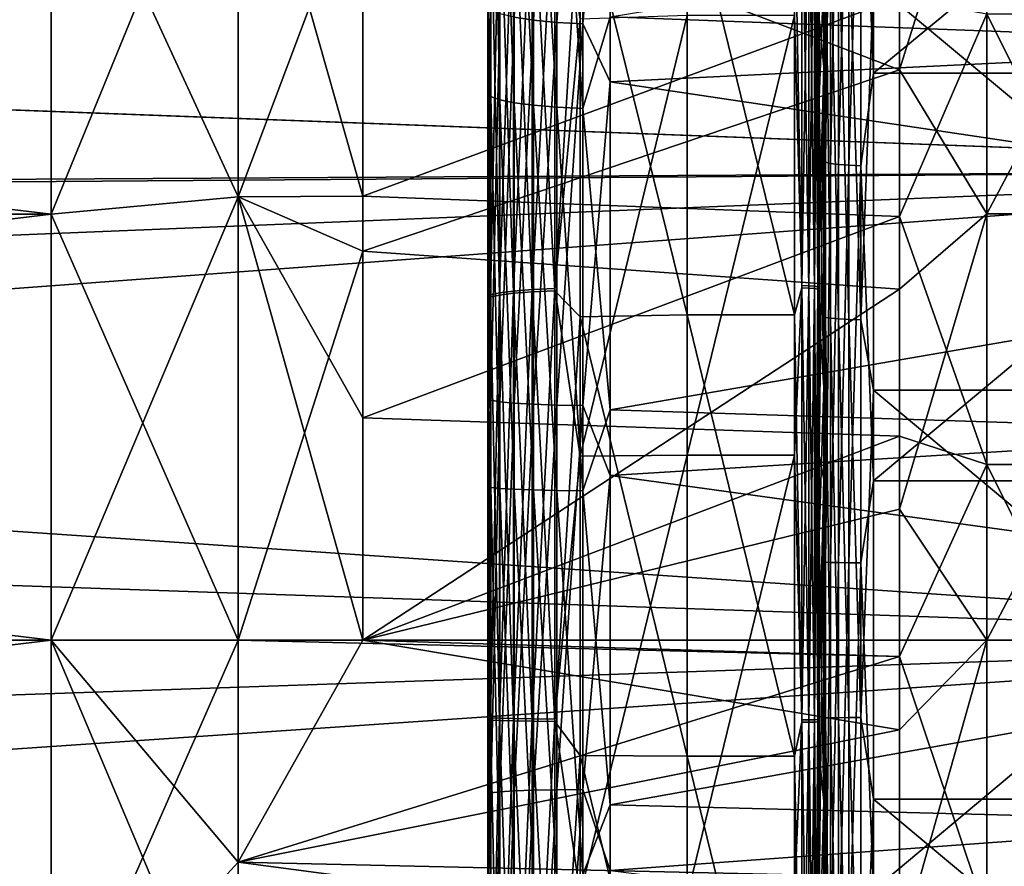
# Model space of a CAD drawing. Header units: metres. Extents: x -22 to 72, y -222 to 22.
# Tile 260 of 410: x 44.02 to 47.97, y -0.91 to 2.49. Entities that reach past the tile are written whole.
import ezdxf

# ---------------------------------------------------------------- set-up
doc = ezdxf.new("R2010")
doc.units = ezdxf.units.M
doc.layers.add('solid_509499_SW0002', color=7, linetype='CONTINUOUS')
doc.layers.add('solid_509499_SW0002_01', color=7, linetype='CONTINUOUS')

msp = doc.modelspace()

# ---------------------------------------------------------------- linework, layer by layer
at = {"layer": 'solid_509499_SW0002'}
for points in [[(50.400002, 3.749695, 47.337479), (50.400002, 1.882425, 47.084541), (24.805273, 2.849151, 47.194176)], [(50.400002, 1.882425, 88.915459), (50.400002, 3.749695, 88.662521), (24.806749, 2.846226, 88.806229)], [(50.400002, 1.882425, 47.084541), (24.926983, 1.737288, 47.071983), (24.805273, 2.849151, 47.194176)]]:
    msp.add_3dface(points, dxfattribs=at)
at = {"layer": 'solid_509499_SW0002_01'}
for points in [[(45.900002, 5.481367, 51.769794), (45.900002, 2.971212, 49.788815), (45.900002, 1.270271, 49.591801)], [(45.900002, 3.913473, 51.322178), (45.900002, 5.481367, 51.769794), (45.900002, 1.270271, 49.591801)], [(45.900002, 0.945371, 85.104713), (45.900002, 2.426564, 86.291725), (45.900002, 4.111954, 85.987976)], [(45.911854, 3.067341, 86.304977), (45.900002, 4.111954, 85.987976), (45.900002, 2.426564, 86.291725)], [(45.900002, 2.5675, 84.937325), (45.900002, 0.945371, 85.104713), (45.900002, 4.111954, 85.987976)], [(46.006557, 2.49503, 51.363785), (46.084198, 2.483299, 51.442009), (46.084198, 4.000484, 51.741772)], [(46.084198, 4.000484, 51.741772), (46.084198, 2.483299, 51.442009), (46.177361, 3.986137, 51.800079)], [(46.084198, 2.483299, 51.442009), (46.177361, 2.474393, 51.501392), (46.177361, 3.986137, 51.800079)], [(46.177361, 3.986137, 51.800079), (46.177361, 2.474393, 51.501392), (46.28146, 3.977046, 51.837029)], [(46.177361, 2.474393, 51.501392), (46.28146, 2.468749, 51.539021), (46.28146, 3.977046, 51.837029)], [(46.28146, 3.977046, 51.837029), (46.28146, 2.468749, 51.539021), (46.391273, 3.792542, 51.807304)], [(45.900002, 2.31019, 51.025665), (45.900002, 3.913473, 51.322178), (45.900002, 1.270271, 49.591801)], [(45.91214, 2.524552, 51.166939), (45.900002, 3.913473, 51.322178), (45.900002, 2.31019, 51.025665)], [(47.246571, 2.296813, 85.798927), (47.246571, 3.929293, 85.511078), (47.229023, 2.489704, 86.787498)], [(47.254128, 3.502165, 85.5494), (47.246571, 3.929293, 85.511078), (47.246571, 2.296813, 85.798927)], [(47.395538, 3.474998, 85.413261), (47.446541, 2.271664, 85.604034), (47.446541, 3.886269, 85.319336)], [(49.403461, 3.886269, 85.319336), (47.446541, 3.886269, 85.319336), (47.446541, 2.271664, 85.604034)], [(49.403461, 2.271664, 85.604034), (49.403461, 3.886269, 85.319336), (47.446541, 2.271664, 85.604034)], [(46.28146, 2.468749, 51.539021), (46.391273, 2.236155, 51.520123), (46.391273, 3.792542, 51.807304)], [(46.391273, 3.792542, 51.807304), (46.391273, 2.236155, 51.520123), (53.890381, 2.601627, 51.706394)], [(45.91214, 2.178406, 84.881348), (45.900002, 2.5675, 84.937325), (45.91214, 3.726728, 84.608337)], [(45.91214, 3.726728, 84.608337), (45.94825, 3.703785, 84.506088), (45.94825, 2.164995, 84.77742)], [(45.91214, 2.178406, 84.881348), (45.91214, 3.726728, 84.608337), (45.94825, 2.164995, 84.77742)], [(46.391273, 2.497343, 84.442322), (53.890381, 3.726866, 84.073593), (53.890381, 2.214808, 84.350677)], [(45.94825, 3.703785, 84.506088), (46.006557, 3.683147, 84.414116), (46.006557, 2.152932, 84.683937)], [(45.94825, 2.164995, 84.77742), (45.94825, 3.703785, 84.506088), (46.006557, 2.152932, 84.683937)], [(46.006557, 3.683147, 84.414116), (46.084198, 3.66583, 84.336937), (46.084198, 2.142809, 84.605492)], [(46.006557, 2.152932, 84.683937), (46.006557, 3.683147, 84.414116), (46.084198, 2.142809, 84.605492)], [(46.084198, 3.66583, 84.336937), (46.177361, 3.652682, 84.278351), (46.177361, 2.135124, 84.545937)], [(46.084198, 2.142809, 84.605492), (46.084198, 3.66583, 84.336937), (46.177361, 2.135124, 84.545937)], [(46.177361, 3.652682, 84.278351), (46.28146, 3.644351, 84.241219), (46.28146, 2.130255, 84.508194)], [(46.177361, 2.135124, 84.545937), (46.177361, 3.652682, 84.278351), (46.28146, 2.130255, 84.508194)], [(46.28146, 2.130255, 84.508194), (46.28146, 3.644351, 84.241219), (46.391273, 2.497343, 84.442322)], [(44.900002, 1.776188, 87.167877), (44.150002, 3.399392, 86.184998), (44.900002, 3.537211, 86.922226)], [(44.900002, 3.537211, 49.077774), (44.150002, 3.399392, 49.815002), (44.150002, 1.70698, 49.578918)], [(44.900002, 3.537211, 49.077774), (44.150002, 1.70698, 49.578918), (44.900002, 1.776188, 48.832119)], [(44.900002, 3.537211, 86.922226), (45.400002, 2.663307, 87.064873), (45.400002, 1.778711, 87.167648)], [(44.900002, 1.776188, 87.167877), (44.900002, 3.537211, 86.922226), (45.400002, 1.778711, 87.167648)], [(44.900002, 3.537211, 49.077774), (44.900002, 1.776188, 48.832119), (45.400002, 3.104781, 49.002029)], [(47.254128, 3.502165, 85.5494), (47.246571, 2.296813, 85.798927), (47.254128, 1.914951, 85.792679)], [(47.254128, 3.502165, 85.5494), (47.254128, 1.914951, 85.792679), (47.274536, 3.492872, 85.502831)], [(47.254128, 1.914951, 85.792679), (47.274536, 1.90987, 85.745468), (47.274536, 3.492872, 85.502831)], [(47.274536, 3.492872, 85.502831), (47.274536, 1.90987, 85.745468), (47.306431, 3.484913, 85.462944)], [(47.274536, 1.90987, 85.745468), (47.306431, 1.905518, 85.705032), (47.306431, 3.484913, 85.462944)], [(47.306431, 3.484913, 85.462944), (47.306431, 1.905518, 85.705032), (47.347683, 3.47882, 85.432411)], [(47.306431, 1.905518, 85.705032), (47.347683, 1.902186, 85.674072), (47.347683, 3.47882, 85.432411)], [(47.347683, 3.47882, 85.432411), (47.347683, 1.902186, 85.674072), (47.395538, 3.474998, 85.413261)], [(47.347683, 1.902186, 85.674072), (47.395538, 1.900096, 85.654655), (47.395538, 3.474998, 85.413261)], [(47.395538, 3.474998, 85.413261), (47.395538, 1.900096, 85.654655), (47.446541, 2.271664, 85.604034)], [(30, 3.39937, 86.185005), (44.150002, 3.399392, 86.184998), (44.150002, 1.70698, 86.421082)], [(30, 1.706966, 49.578918), (44.150002, 1.70698, 49.578918), (44.150002, 3.399392, 49.815002)], [(30, 3.39937, 49.814999), (30, 1.706966, 49.578918), (44.150002, 3.399392, 49.815002)], [(30, 1.706966, 86.421082), (30, 3.39937, 86.185005), (44.150002, 1.70698, 86.421082)], [(44.900002, 1.776188, 87.167877), (44.150002, 1.70698, 86.421082), (44.150002, 3.399392, 86.184998)], [(47.900002, 3.403504, 48.697769), (47.549999, 3.158819, 49.010941), (47.549999, 2.285229, 48.886124)], [(47.900002, 1.708253, 48.474583), (47.900002, 3.403504, 48.697769), (47.549999, 2.285229, 48.886124)], [(47.900002, 1.708253, 48.474583), (48.799999, 1.708253, 48.474583), (48.799999, 3.403504, 48.697769)], [(47.900002, 1.708253, 48.474583), (48.799999, 3.403504, 48.697769), (47.900002, 3.403504, 48.697769)], [(47.549999, 2.285229, 48.886124), (47.549999, 3.158819, 49.010941), (45.400002, 3.104781, 49.002029)], [(46.169514, 3.122785, 86.635857), (46.078857, 3.112791, 86.57621), (46.078857, 1.404314, 86.782784)], [(46.169514, 1.408823, 86.843094), (46.169514, 3.122785, 86.635857), (46.078857, 1.404314, 86.782784)], [(46.169514, 1.408823, 86.843094), (46.270592, 2.487496, 86.770836), (46.169514, 3.122785, 86.635857)], [(47.159607, 1.419971, 86.992203), (47.159607, 3.147496, 86.783325), (47.12904, 2.502611, 86.884903)], [(47.159607, 3.138415, 49.215153), (47.159607, 1.410789, 49.007111), (47.12904, 3.058674, 49.197155)], [(47.187275, 3.145196, 86.7696), (47.159607, 3.147496, 86.783325), (47.159607, 1.419971, 86.992203)], [(47.187275, 1.418933, 86.978325), (47.187275, 3.145196, 86.7696), (47.159607, 1.419971, 86.992203)], [(47.187275, 1.409757, 49.020996), (47.159607, 1.410789, 49.007111), (47.159607, 3.138415, 49.215153)], [(47.187275, 3.136121, 49.228882), (47.187275, 1.409757, 49.020996), (47.159607, 3.138415, 49.215153)], [(47.209358, 3.141607, 86.748177), (47.187275, 3.145196, 86.7696), (47.187275, 1.418933, 86.978325)], [(47.209358, 1.417314, 86.956665), (47.209358, 3.141607, 86.748177), (47.187275, 1.418933, 86.978325)], [(47.209358, 1.408148, 49.042652), (47.187275, 1.409757, 49.020996), (47.187275, 3.136121, 49.228882)], [(47.209358, 3.132542, 49.250305), (47.209358, 1.408148, 49.042652), (47.187275, 3.136121, 49.228882)], [(47.223732, 3.137073, 86.721123), (47.209358, 3.141607, 86.748177), (47.209358, 1.417314, 86.956665)], [(47.223732, 1.415268, 86.929306), (47.223732, 3.137073, 86.721123), (47.209358, 1.417314, 86.956665)], [(47.223732, 1.406116, 49.070011), (47.209358, 1.408148, 49.042652), (47.209358, 3.132542, 49.250305)], [(47.223732, 3.128021, 49.277367), (47.223732, 1.406116, 49.070011), (47.209358, 3.132542, 49.250305)], [(47.223732, 1.415268, 86.929306), (47.229023, 2.489704, 86.787498), (47.223732, 3.137073, 86.721123)], [(47.223732, 3.128021, 49.277367), (47.229023, 3.042899, 49.294136), (47.229023, 2.171728, 49.1731)], [(47.223732, 3.128021, 49.277367), (47.229023, 2.171728, 49.1731), (47.223732, 1.406116, 49.070011)], [(44.900002, 1.776188, 48.832119), (45.400002, 1.557497, 48.81311), (45.400002, 3.104781, 49.002029)], [(47.549999, 2.285229, 48.886124), (45.400002, 3.104781, 49.002029), (45.400002, 1.557497, 48.81311)], [(45.946892, 3.084394, 86.406754), (45.911854, 3.067341, 86.304977), (45.911854, 1.383809, 86.508537)], [(45.946892, 1.391503, 86.611443), (45.946892, 3.084394, 86.406754), (45.911854, 1.383809, 86.508537)], [(46.003456, 3.099788, 86.498619), (45.946892, 3.084394, 86.406754), (45.946892, 1.391503, 86.611443)], [(46.003456, 1.398448, 86.704323), (46.003456, 3.099788, 86.498619), (45.946892, 1.391503, 86.611443)], [(46.003456, 3.090843, 49.499889), (46.003456, 1.389404, 49.295002), (45.946892, 3.075494, 49.591759)], [(46.078857, 3.112791, 86.57621), (46.003456, 3.099788, 86.498619), (46.003456, 1.398448, 86.704323)], [(46.078857, 1.404314, 86.782784), (46.078857, 3.112791, 86.57621), (46.003456, 1.398448, 86.704323)], [(46.078857, 3.103809, 49.422283), (46.078857, 1.395232, 49.216537), (46.003456, 3.090843, 49.499889)], [(46.078857, 1.395232, 49.216537), (46.003456, 1.389404, 49.295002), (46.003456, 3.090843, 49.499889)], [(46.169514, 3.113774, 49.362637), (46.169514, 1.399712, 49.156231), (46.078857, 3.103809, 49.422283)], [(46.169514, 1.399712, 49.156231), (46.078857, 1.395232, 49.216537), (46.078857, 3.103809, 49.422283)], [(46.169514, 3.113774, 49.362637), (46.270592, 3.0402, 49.310722), (46.169514, 1.399712, 49.156231)], [(45.911854, 1.383809, 86.508537), (45.911854, 3.067341, 86.304977), (45.900002, 2.426564, 86.291725)], [(45.911854, 3.05849, 49.693539), (45.911854, 1.374861, 49.490795), (45.900002, 2.971212, 49.788815)], [(45.946892, 3.075494, 49.591759), (45.946892, 1.382504, 49.38789), (45.911854, 3.05849, 49.693539)], [(45.946892, 1.382504, 49.38789), (45.911854, 1.374861, 49.490795), (45.911854, 3.05849, 49.693539)], [(46.003456, 1.389404, 49.295002), (45.946892, 1.382504, 49.38789), (45.946892, 3.075494, 49.591759)], [(46.169514, 1.399712, 49.156231), (46.270592, 3.0402, 49.310722), (46.270592, 1.29473, 49.109379)], [(46.270592, 3.0402, 49.310722), (46.700001, 3.0586, 49.197144), (46.700001, 1.30248, 48.994579)], [(46.270592, 1.29473, 49.109379), (46.270592, 3.0402, 49.310722), (46.700001, 1.30248, 48.994579)], [(47.12904, 3.058674, 49.197155), (47.12904, 1.302598, 48.994587), (46.700001, 3.0586, 49.197144)], [(47.12904, 1.302598, 48.994587), (46.700001, 1.30248, 48.994579), (46.700001, 3.0586, 49.197144)], [(47.159607, 1.410789, 49.007111), (47.12904, 1.302598, 48.994587), (47.12904, 3.058674, 49.197155)], [(47.246571, 2.661774, 50.25198), (47.229023, 2.171728, 49.1731), (47.229023, 3.042899, 49.294136)], [(45.911854, 1.374861, 49.490795), (45.900002, 1.270271, 49.591801), (45.900002, 2.971212, 49.788815)], [(47.254128, 1.292829, 50.151329), (47.246571, 2.661774, 50.25198), (47.254128, 2.887567, 50.339069)], [(47.254128, 2.887567, 50.339069), (47.274536, 2.879905, 50.385933), (47.274536, 1.289398, 50.198689)], [(47.254128, 1.292829, 50.151329), (47.254128, 2.887567, 50.339069), (47.274536, 1.289398, 50.198689)], [(50.400002, 1.882425, 88.915459), (24.806749, 2.846226, 88.806229), (24.929142, 1.696687, 88.931343)], [(47.274536, 2.879905, 50.385933), (47.306431, 2.873343, 50.426071), (47.306431, 1.28646, 50.239254)], [(47.274536, 1.289398, 50.198689), (47.274536, 2.879905, 50.385933), (47.306431, 1.28646, 50.239254)], [(47.306431, 2.873343, 50.426071), (47.347683, 2.868318, 50.456799), (47.347683, 1.284211, 50.270309)], [(47.306431, 1.28646, 50.239254), (47.306431, 2.873343, 50.426071), (47.347683, 1.284211, 50.270309)], [(47.347683, 2.868318, 50.456799), (47.395538, 2.865167, 50.47607), (47.395538, 1.2828, 50.289787)], [(47.347683, 1.284211, 50.270309), (47.347683, 2.868318, 50.456799), (47.395538, 1.2828, 50.289787)], [(47.395538, 1.2828, 50.289787), (47.395538, 2.865167, 50.47607), (47.446541, 2.632628, 50.446316)], [(47.549999, 2.57487, 87.077019), (45.400002, 1.778711, 87.167648), (45.400002, 2.663307, 87.064873)], [(47.246571, 2.661774, 50.25198), (47.246571, 1.012839, 50.082092), (47.229023, 2.171728, 49.1731)], [(47.254128, 1.292829, 50.151329), (47.246571, 1.012839, 50.082092), (47.246571, 2.661774, 50.25198)], [(47.395538, 1.2828, 50.289787), (47.446541, 2.632628, 50.446316), (47.446541, 1.001748, 50.27829)], [(49.403461, 1.001748, 50.27829), (47.446541, 1.001748, 50.27829), (47.446541, 2.632628, 50.446316)], [(49.403461, 2.632628, 50.446316), (49.403461, 1.001748, 50.27829), (47.446541, 2.632628, 50.446316)], [(47.549999, 2.57487, 87.077019), (47.549999, 1.697553, 87.175003), (45.400002, 1.778711, 87.167648)], [(45.91214, 2.178406, 84.881348), (45.900002, 0.945371, 85.104713), (45.900002, 2.5675, 84.937325)], [(46.391273, 2.236155, 51.520123), (53.890381, 1.118463, 51.537952), (53.890381, 2.601627, 51.706394)], [(47.900002, 2.508465, 87.43882), (47.549999, 1.697553, 87.175003), (47.549999, 2.57487, 87.077019)], [(45.91214, 2.524552, 51.166939), (45.900002, 2.31019, 51.025665), (45.91214, 0.960624, 51.00581)], [(45.91214, 2.524552, 51.166939), (45.91214, 0.960624, 51.00581), (45.94825, 2.50901, 51.270569)], [(45.91214, 0.960624, 51.00581), (45.94825, 0.95471, 51.110432), (45.94825, 2.50901, 51.270569)], [(45.94825, 2.50901, 51.270569), (45.94825, 0.95471, 51.110432), (46.006557, 2.49503, 51.363785)], [(45.94825, 0.95471, 51.110432), (46.006557, 0.949391, 51.20454), (46.006557, 2.49503, 51.363785)], [(46.006557, 2.49503, 51.363785), (46.006557, 0.949391, 51.20454), (46.084198, 2.483299, 51.442009)], [(46.169514, 1.408823, 86.843094), (46.270592, 0.736846, 86.920601), (46.270592, 2.487496, 86.770836)], [(46.270592, 0.736846, 86.920601), (46.700001, 0.741406, 87.035568), (46.700001, 2.502426, 86.884926)], [(46.270592, 2.487496, 86.770836), (46.270592, 0.736846, 86.920601), (46.700001, 2.502426, 86.884926)], [(46.28146, 2.130255, 84.508194), (46.391273, 2.497343, 84.442322), (46.391273, 0.923092, 84.605263)], [(46.391273, 0.923092, 84.605263), (46.391273, 2.497343, 84.442322), (53.890381, 2.214808, 84.350677)], [(47.12904, 2.502611, 86.884903), (46.700001, 2.502426, 86.884926), (46.700001, 0.741406, 87.035568)], [(47.12904, 0.741323, 87.035568), (47.12904, 2.502611, 86.884903), (46.700001, 0.741406, 87.035568)], [(47.159607, 1.419971, 86.992203), (47.12904, 2.502611, 86.884903), (47.12904, 0.741323, 87.035568)], [(47.223732, 1.415268, 86.929306), (47.229023, 1.615341, 86.882782), (47.229023, 2.489704, 86.787498)], [(47.246571, 2.296813, 85.798927), (47.229023, 2.489704, 86.787498), (47.229023, 1.615341, 86.882782)], [(47.900002, 0.704168, 87.587349), (47.549999, 1.697553, 87.175003), (47.900002, 2.508465, 87.43882)], [(47.900002, 2.508465, 87.43882), (48.799999, 2.508465, 87.43882), (48.799999, 0.704168, 87.587349)], [(47.900002, 0.704168, 87.587349), (47.900002, 2.508465, 87.43882), (48.799999, 0.704168, 87.587349)], [(46.006557, 0.949391, 51.20454), (46.084198, 0.944927, 51.283512), (46.084198, 2.483299, 51.442009)], [(46.084198, 2.483299, 51.442009), (46.084198, 0.944927, 51.283512), (46.177361, 2.474393, 51.501392)], [(46.084198, 0.944927, 51.283512), (46.177361, 0.941538, 51.343464), (46.177361, 2.474393, 51.501392)], [(46.177361, 2.474393, 51.501392), (46.177361, 0.941538, 51.343464), (46.28146, 2.468749, 51.539021)], [(46.177361, 0.941538, 51.343464), (46.28146, 0.93939, 51.381454), (46.28146, 2.468749, 51.539021)], [(46.28146, 2.468749, 51.539021), (46.28146, 0.93939, 51.381454), (46.391273, 2.236155, 51.520123)], [(45.900002, -0.685404, 85.117104), (45.900002, 0.720268, 86.437912), (45.900002, 2.426564, 86.291725)], [(45.911854, 1.383809, 86.508537), (45.900002, 2.426564, 86.291725), (45.900002, 0.720268, 86.437912)], [(45.900002, 0.945371, 85.104713), (45.900002, -0.685404, 85.117104), (45.900002, 2.426564, 86.291725)], [(45.900002, 2.31019, 51.025665), (45.900002, 1.270271, 49.591801), (45.900002, -0.441419, 49.553307)], [(45.900002, 0.685404, 50.882896), (45.900002, 2.31019, 51.025665), (45.900002, -0.441419, 49.553307)], [(45.91214, 0.960624, 51.00581), (45.900002, 2.31019, 51.025665), (45.900002, 0.685404, 50.882896)], [(47.246571, 2.296813, 85.798927), (47.229023, 1.615341, 86.882782), (47.229023, 0.7375, 86.937393)], [(47.246571, 0.644738, 85.934921), (47.246571, 2.296813, 85.798927), (47.229023, 0.7375, 86.937393)], [(47.254128, 1.914951, 85.792679), (47.246571, 2.296813, 85.798927), (47.246571, 0.644738, 85.934921)], [(47.549999, 1.406424, 48.801445), (47.549999, 2.285229, 48.886124), (45.400002, 1.557497, 48.81311)], [(47.395538, 1.900096, 85.654655), (47.446541, 0.637678, 85.738541), (47.446541, 2.271664, 85.604034)], [(49.403461, 2.271664, 85.604034), (47.446541, 2.271664, 85.604034), (47.446541, 0.637678, 85.738541)], [(49.403461, 0.637678, 85.738541), (49.403461, 2.271664, 85.604034), (47.446541, 0.637678, 85.738541)], [(47.900002, 1.708253, 48.474583), (47.549999, 2.285229, 48.886124), (47.549999, 1.406424, 48.801445)], [(46.28146, 0.93939, 51.381454), (46.391273, 0.659518, 51.382183), (46.391273, 2.236155, 51.520123)], [(46.391273, 2.236155, 51.520123), (46.391273, 0.659518, 51.382183), (53.890381, 1.118463, 51.537952)], [(46.391273, 0.923092, 84.605263), (53.890381, 2.214808, 84.350677), (53.890381, 0.683952, 84.485817)], [(45.91214, 0.6115, 85.01033), (45.900002, 0.945371, 85.104713), (45.91214, 2.178406, 84.881348)], [(45.91214, 2.178406, 84.881348), (45.94825, 2.164995, 84.77742), (45.94825, 0.607735, 84.905609)], [(45.91214, 0.6115, 85.01033), (45.91214, 2.178406, 84.881348), (45.94825, 0.607735, 84.905609)], [(47.223732, 1.406116, 49.070011), (47.229023, 2.171728, 49.1731), (47.229023, 1.295879, 49.092613)], [(47.246571, 1.012839, 50.082092), (47.229023, 1.295879, 49.092613), (47.229023, 2.171728, 49.1731)], [(45.94825, 2.164995, 84.77742), (46.006557, 2.152932, 84.683937), (46.006557, 0.604349, 84.811409)], [(45.94825, 0.607735, 84.905609), (45.94825, 2.164995, 84.77742), (46.006557, 0.604349, 84.811409)], [(46.006557, 2.152932, 84.683937), (46.084198, 2.142809, 84.605492), (46.084198, 0.601507, 84.732368)], [(46.006557, 0.604349, 84.811409), (46.006557, 2.152932, 84.683937), (46.084198, 0.601507, 84.732368)], [(46.084198, 2.142809, 84.605492), (46.177361, 2.135124, 84.545937), (46.177361, 0.59935, 84.672356)], [(46.084198, 0.601507, 84.732368), (46.084198, 2.142809, 84.605492), (46.177361, 0.59935, 84.672356)], [(46.177361, 2.135124, 84.545937), (46.28146, 2.130255, 84.508194), (46.28146, 0.597983, 84.634331)], [(46.177361, 0.59935, 84.672356), (46.177361, 2.135124, 84.545937), (46.28146, 0.597983, 84.634331)], [(46.28146, 0.597983, 84.634331), (46.28146, 2.130255, 84.508194), (46.391273, 0.923092, 84.605263)], [(47.254128, 1.914951, 85.792679), (47.246571, 0.644738, 85.934921), (47.254128, 0.312318, 85.892708)], [(47.254128, 1.914951, 85.792679), (47.254128, 0.312318, 85.892708), (47.274536, 1.90987, 85.745468)], [(47.254128, 0.312318, 85.892708), (47.274536, 0.31149, 85.84523), (47.274536, 1.90987, 85.745468)], [(47.274536, 1.90987, 85.745468), (47.274536, 0.31149, 85.84523), (47.306431, 1.905518, 85.705032)], [(47.274536, 0.31149, 85.84523), (47.306431, 0.31078, 85.804565), (47.306431, 1.905518, 85.705032)], [(47.306431, 1.905518, 85.705032), (47.306431, 0.31078, 85.804565), (47.347683, 1.902186, 85.674072)], [(47.306431, 0.31078, 85.804565), (47.347683, 0.310236, 85.77343), (47.347683, 1.902186, 85.674072)], [(47.347683, 1.902186, 85.674072), (47.347683, 0.310236, 85.77343), (47.395538, 1.900096, 85.654655)], [(47.347683, 0.310236, 85.77343), (47.395538, 0.309896, 85.753906), (47.395538, 1.900096, 85.654655)], [(47.395538, 1.900096, 85.654655), (47.395538, 0.309896, 85.753906), (47.446541, 0.637678, 85.738541)], [(50.400002, 1.882425, 47.084541), (50.400002, 0, 47), (24.926983, 1.737288, 47.071983)], [(50.400002, 1.882425, 88.915459), (24.929142, 1.696687, 88.931343), (24.981607, 0.849177, 88.982826)], [(50.400002, 1.882425, 88.915459), (24.981607, 0.849177, 88.982826), (25, 0, 89)], [(50.400002, 1.882425, 88.915459), (25, 0, 89), (50.400002, 0, 89)], [(44.900002, 0, 87.25), (44.150002, 1.70698, 86.421082), (44.900002, 1.776188, 87.167877)], [(44.900002, 1.776188, 48.832119), (44.150002, 1.70698, 49.578918), (44.150002, 0, 49.5)], [(44.900002, 1.776188, 48.832119), (44.150002, 0, 49.5), (44.900002, 0, 48.75)], [(44.900002, 1.776188, 87.167877), (45.400002, 1.778711, 87.167648), (45.400002, 0.890308, 87.229401)], [(44.900002, 1.776188, 87.167877), (45.400002, 0.890308, 87.229401), (45.400002, 0, 87.25)], [(44.900002, 0, 87.25), (44.900002, 1.776188, 87.167877), (45.400002, 0, 87.25)], [(44.900002, 1.776188, 48.832119), (44.900002, 0, 48.75), (45.400002, 1.557497, 48.81311)], [(47.549999, 1.697553, 87.175003), (45.400002, 0.890308, 87.229401), (45.400002, 1.778711, 87.167648)], [(24.98097, 0.869496, 47.018009), (24.926983, 1.737288, 47.071983), (50.400002, 0, 47)], [(30, 1.706966, 86.421082), (44.150002, 1.70698, 86.421082), (44.150002, 0, 86.5)], [(30, 0, 49.5), (44.150002, 0, 49.5), (44.150002, 1.70698, 49.578918)], [(30, 1.706966, 49.578918), (30, 0, 49.5), (44.150002, 1.70698, 49.578918)], [(30, 0, 86.5), (30, 1.706966, 86.421082), (44.150002, 0, 86.5)], [(44.900002, 0, 87.25), (44.150002, 0, 86.5), (44.150002, 1.70698, 86.421082)], [(47.549999, 1.697553, 87.175003), (47.549999, 0.816881, 87.232658), (45.400002, 0.890308, 87.229401)], [(47.900002, 1.708253, 48.474583), (47.549999, 1.406424, 48.801445), (47.549999, 0.52399, 48.757133)], [(47.900002, 0, 48.400002), (47.900002, 1.708253, 48.474583), (47.549999, 0.52399, 48.757133)], [(47.900002, 0.704168, 87.587349), (47.549999, 0.816881, 87.232658), (47.549999, 1.697553, 87.175003)], [(47.900002, 0, 48.400002), (48.799999, 0, 48.400002), (48.799999, 1.708253, 48.474583)], [(47.900002, 0, 48.400002), (48.799999, 1.708253, 48.474583), (47.900002, 1.708253, 48.474583)], [(47.223732, 1.415268, 86.929306), (47.229023, 0.7375, 86.937393), (47.229023, 1.615341, 86.882782)], [(44.900002, 0, 48.75), (45.400002, 0, 48.75), (45.400002, 1.557497, 48.81311)], [(47.549999, 1.406424, 48.801445), (45.400002, 1.557497, 48.81311), (45.400002, 0, 48.75)], [(47.549999, 0.52399, 48.757133), (47.549999, 1.406424, 48.801445), (45.400002, 0, 48.75)], [(45.911854, -0.311274, 86.557587), (45.911854, 1.383809, 86.508537), (45.900002, 0.720268, 86.437912)], [(45.946892, 1.391503, 86.611443), (45.911854, 1.383809, 86.508537), (45.911854, -0.311274, 86.557587)], [(45.946892, -0.313005, 86.660759), (45.946892, 1.391503, 86.611443), (45.911854, -0.311274, 86.557587)], [(45.946892, 1.382504, 49.38789), (45.946892, -0.322027, 49.339394), (45.911854, 1.374861, 49.490795)], [(46.003456, 1.398448, 86.704323), (45.946892, 1.391503, 86.611443), (45.946892, -0.313005, 86.660759)], [(46.003456, -0.314567, 86.753891), (46.003456, 1.398448, 86.704323), (45.946892, -0.313005, 86.660759)], [(46.003456, 1.389404, 49.295002), (46.003456, -0.323634, 49.246262), (45.946892, 1.382504, 49.38789)], [(46.003456, -0.323634, 49.246262), (45.946892, -0.322027, 49.339394), (45.946892, 1.382504, 49.38789)], [(46.078857, 1.404314, 86.782784), (46.003456, 1.398448, 86.704323), (46.003456, -0.314567, 86.753891)], [(46.078857, -0.315886, 86.832558), (46.078857, 1.404314, 86.782784), (46.003456, -0.314567, 86.753891)], [(46.078857, 1.395232, 49.216537), (46.078857, -0.324991, 49.167595), (46.003456, 1.389404, 49.295002)], [(46.078857, -0.324991, 49.167595), (46.003456, -0.323634, 49.246262), (46.003456, 1.389404, 49.295002)], [(46.169514, 1.408823, 86.843094), (46.078857, 1.404314, 86.782784), (46.078857, -0.315886, 86.832558)], [(46.169514, -0.3169, 86.893028), (46.169514, 1.408823, 86.843094), (46.078857, -0.315886, 86.832558)], [(46.169514, 1.399712, 49.156231), (46.169514, -0.326035, 49.107128), (46.078857, 1.395232, 49.216537)], [(46.169514, -0.326035, 49.107128), (46.078857, -0.324991, 49.167595), (46.078857, 1.395232, 49.216537)], [(46.169514, -0.3169, 86.893028), (46.270592, 0.736846, 86.920601), (46.169514, 1.408823, 86.843094)], [(46.169514, 1.399712, 49.156231), (46.270592, 1.29473, 49.109379), (46.169514, -0.326035, 49.107128)], [(47.159607, -0.319408, 87.042534), (47.159607, 1.419971, 86.992203), (47.12904, 0.741323, 87.035568)], [(47.159607, 1.410789, 49.007111), (47.159607, -0.328615, 48.957623), (47.12904, 1.302598, 48.994587)], [(47.187275, 1.418933, 86.978325), (47.159607, 1.419971, 86.992203), (47.159607, -0.319408, 87.042534)], [(47.187275, -0.319175, 87.028618), (47.187275, 1.418933, 86.978325), (47.159607, -0.319408, 87.042534)], [(47.187275, -0.328375, 48.971542), (47.159607, -0.328615, 48.957623), (47.159607, 1.410789, 49.007111)], [(47.187275, 1.409757, 49.020996), (47.187275, -0.328375, 48.971542), (47.159607, 1.410789, 49.007111)], [(47.209358, 1.417314, 86.956665), (47.187275, 1.418933, 86.978325), (47.187275, -0.319175, 87.028618)], [(47.209358, -0.31881, 87.006897), (47.209358, 1.417314, 86.956665), (47.187275, -0.319175, 87.028618)], [(47.209358, -0.328, 48.993256), (47.187275, -0.328375, 48.971542), (47.187275, 1.409757, 49.020996)], [(47.209358, 1.408148, 49.042652), (47.209358, -0.328, 48.993256), (47.187275, 1.409757, 49.020996)], [(47.223732, 1.415268, 86.929306), (47.209358, 1.417314, 86.956665), (47.209358, -0.31881, 87.006897)], [(47.223732, -0.31835, 86.979469), (47.223732, 1.415268, 86.929306), (47.209358, -0.31881, 87.006897)], [(47.223732, -0.327527, 49.020687), (47.209358, -0.328, 48.993256), (47.209358, 1.408148, 49.042652)], [(47.223732, 1.406116, 49.070011), (47.223732, -0.327527, 49.020687), (47.209358, 1.408148, 49.042652)], [(47.223732, -0.31835, 86.979469), (47.229023, 0.7375, 86.937393), (47.223732, 1.415268, 86.929306)], [(47.223732, 1.406116, 49.070011), (47.229023, 1.295879, 49.092613), (47.229023, 0.41724, 49.052849)], [(47.223732, 1.406116, 49.070011), (47.229023, 0.41724, 49.052849), (47.223732, -0.327527, 49.020687)], [(45.911854, 1.374861, 49.490795), (45.911854, -0.320246, 49.442566), (45.900002, 1.270271, 49.591801)], [(45.946892, -0.322027, 49.339394), (45.911854, -0.320246, 49.442566), (45.911854, 1.374861, 49.490795)], [(46.270592, 1.29473, 49.109379), (46.700001, 1.30248, 48.994579), (46.700001, -0.464529, 48.955666)], [(47.12904, 1.302598, 48.994587), (47.12904, -0.464695, 48.955669), (46.700001, 1.30248, 48.994579)], [(47.12904, -0.464695, 48.955669), (46.700001, -0.464529, 48.955666), (46.700001, 1.30248, 48.994579)], [(47.159607, -0.328615, 48.957623), (47.12904, -0.464695, 48.955669), (47.12904, 1.302598, 48.994587)], [(45.911854, -0.320246, 49.442566), (45.900002, -0.441419, 49.553307), (45.900002, 1.270271, 49.591801)], [(46.169514, -0.326035, 49.107128), (46.270592, 1.29473, 49.109379), (46.270592, -0.461888, 49.070694)], [(46.270592, -0.461888, 49.070694), (46.270592, 1.29473, 49.109379), (46.700001, -0.464529, 48.955666)], [(47.246571, 1.012839, 50.082092), (47.229023, 0.41724, 49.052849), (47.229023, 1.295879, 49.092613)], [(47.254128, -0.312318, 50.107292), (47.246571, 1.012839, 50.082092), (47.254128, 1.292829, 50.151329)], [(47.254128, 1.292829, 50.151329), (47.274536, 1.289398, 50.198689), (47.274536, -0.31149, 50.15477)], [(47.254128, -0.312318, 50.107292), (47.254128, 1.292829, 50.151329), (47.274536, -0.31149, 50.15477)], [(47.274536, 1.289398, 50.198689), (47.306431, 1.28646, 50.239254), (47.306431, -0.31078, 50.195435)], [(47.274536, -0.31149, 50.15477), (47.274536, 1.289398, 50.198689), (47.306431, -0.31078, 50.195435)], [(47.306431, 1.28646, 50.239254), (47.347683, 1.284211, 50.270309), (47.347683, -0.310236, 50.226566)], [(47.306431, -0.31078, 50.195435), (47.306431, 1.28646, 50.239254), (47.347683, -0.310236, 50.226566)], [(47.347683, 1.284211, 50.270309), (47.395538, 1.2828, 50.289787), (47.395538, -0.309896, 50.246094)], [(47.347683, -0.310236, 50.226566), (47.347683, 1.284211, 50.270309), (47.395538, -0.309896, 50.246094)], [(47.395538, -0.309896, 50.246094), (47.395538, 1.2828, 50.289787), (47.446541, 1.001748, 50.27829)], [(46.391273, 0.659518, 51.382183), (53.890381, -0.374242, 51.504246), (53.890381, 1.118463, 51.537952)], [(47.246571, 1.012839, 50.082092), (47.246571, -0.644738, 50.065075), (47.229023, 0.41724, 49.052849)], [(47.254128, -0.312318, 50.107292), (47.246571, -0.644738, 50.065075), (47.246571, 1.012839, 50.082092)], [(47.395538, -0.309896, 50.246094), (47.446541, 1.001748, 50.27829), (47.446541, -0.637678, 50.261459)], [(49.403461, -0.637678, 50.261459), (47.446541, -0.637678, 50.261459), (47.446541, 1.001748, 50.27829)], [(49.403461, 1.001748, 50.27829), (49.403461, -0.637678, 50.261459), (47.446541, 1.001748, 50.27829)], [(45.91214, 0.960624, 51.00581), (45.900002, 0.685404, 50.882896), (45.91214, -0.6115, 50.98967)], [(45.91214, 0.960624, 51.00581), (45.91214, -0.6115, 50.98967), (45.94825, 0.95471, 51.110432)], [(45.91214, -0.6115, 50.98967), (45.94825, -0.607735, 51.094391), (45.94825, 0.95471, 51.110432)], [(45.94825, 0.95471, 51.110432), (45.94825, -0.607735, 51.094391), (46.006557, 0.949391, 51.20454)], [(45.94825, -0.607735, 51.094391), (46.006557, -0.604349, 51.188587), (46.006557, 0.949391, 51.20454)], [(46.006557, 0.949391, 51.20454), (46.006557, -0.604349, 51.188587), (46.084198, 0.944927, 51.283512)], [(45.91214, 0.6115, 85.01033), (45.900002, -0.685404, 85.117104), (45.900002, 0.945371, 85.104713)], [(46.006557, -0.604349, 51.188587), (46.084198, -0.601507, 51.267635), (46.084198, 0.944927, 51.283512)], [(46.084198, 0.944927, 51.283512), (46.084198, -0.601507, 51.267635), (46.177361, 0.941538, 51.343464)], [(46.084198, -0.601507, 51.267635), (46.177361, -0.59935, 51.327644), (46.177361, 0.941538, 51.343464)], [(46.177361, 0.941538, 51.343464), (46.177361, -0.59935, 51.327644), (46.28146, 0.93939, 51.381454)], [(46.177361, -0.59935, 51.327644), (46.28146, -0.597983, 51.365669), (46.28146, 0.93939, 51.381454)], [(46.28146, 0.93939, 51.381454), (46.28146, -0.597983, 51.365669), (46.391273, 0.659518, 51.382183)], [(46.28146, 0.597983, 84.634331), (46.391273, 0.923092, 84.605263), (46.391273, -0.659518, 84.617813)], [(46.391273, -0.659518, 84.617813), (46.391273, 0.923092, 84.605263), (53.890381, 0.683952, 84.485817)], [(24.98097, 0.869496, 47.018009), (50.400002, 0, 47), (25, 0, 47)], [(47.549999, 0.816881, 87.232658), (45.400002, 0, 87.25), (45.400002, 0.890308, 87.229401)], [(47.549999, 0.816881, 87.232658), (47.549999, -0.066252, 87.249886), (45.400002, 0, 87.25)], [(47.900002, 0.704168, 87.587349), (47.549999, -0.066252, 87.249886), (47.549999, 0.816881, 87.232658)], [(45.900002, -2.31019, 84.974335), (45.900002, -0.992239, 86.425278), (45.900002, 0.720268, 86.437912)], [(45.911854, -0.311274, 86.557587), (45.900002, 0.720268, 86.437912), (45.900002, -0.992239, 86.425278)], [(45.900002, -0.685404, 85.117104), (45.900002, -2.31019, 84.974335), (45.900002, 0.720268, 86.437912)], [(46.169514, -0.3169, 86.893028), (46.270592, -1.02015, 86.90744), (46.270592, 0.736846, 86.920601)], [(46.270592, -1.02015, 86.90744), (46.700001, -1.026217, 87.022339), (46.700001, 0.741406, 87.035568)], [(46.270592, 0.736846, 86.920601), (46.270592, -1.02015, 86.90744), (46.700001, 0.741406, 87.035568)], [(47.12904, 0.741323, 87.035568), (46.700001, 0.741406, 87.035568), (46.700001, -1.026217, 87.022339)], [(47.12904, -1.026349, 87.022331), (47.12904, 0.741323, 87.035568), (46.700001, -1.026217, 87.022339)], [(47.159607, -0.319408, 87.042534), (47.12904, 0.741323, 87.035568), (47.12904, -1.026349, 87.022331)], [(47.223732, -0.31835, 86.979469), (47.229023, -0.141931, 86.95121), (47.229023, 0.7375, 86.937393)], [(47.246571, 0.644738, 85.934921), (47.229023, 0.7375, 86.937393), (47.229023, -0.141931, 86.95121)], [(45.900002, 0.685404, 50.882896), (45.900002, -0.441419, 49.553307), (45.900002, -2.149953, 49.673706)], [(45.900002, -0.945371, 50.895283), (45.900002, 0.685404, 50.882896), (45.900002, -2.149953, 49.673706)], [(45.91214, -0.6115, 50.98967), (45.900002, 0.685404, 50.882896), (45.900002, -0.945371, 50.895283)], [(46.391273, -0.659518, 84.617813), (53.890381, 0.683952, 84.485817), (53.890381, -0.853143, 84.477928)], [(47.900002, -1.106148, 87.568764), (47.549999, -0.066252, 87.249886), (47.900002, 0.704168, 87.587349)], [(47.900002, 0.704168, 87.587349), (48.799999, 0.704168, 87.587349), (48.799999, -1.106148, 87.568764)], [(47.900002, -1.106148, 87.568764), (47.900002, 0.704168, 87.587349), (48.799999, -1.106148, 87.568764)], [(46.28146, -0.597983, 51.365669), (46.391273, -0.923092, 51.394741), (46.391273, 0.659518, 51.382183)], [(46.391273, 0.659518, 51.382183), (46.391273, -0.923092, 51.394741), (53.890381, -0.374242, 51.504246)], [(47.246571, 0.644738, 85.934921), (47.229023, -0.141931, 86.95121), (47.229023, -1.021055, 86.924217)], [(47.246571, -1.012839, 85.917908), (47.246571, 0.644738, 85.934921), (47.229023, -1.021055, 86.924217)], [(47.254128, 0.312318, 85.892708), (47.246571, 0.644738, 85.934921), (47.246571, -1.012839, 85.917908)], [(47.395538, 0.309896, 85.753906), (47.446541, -1.001748, 85.72171), (47.446541, 0.637678, 85.738541)], [(49.403461, 0.637678, 85.738541), (47.446541, 0.637678, 85.738541), (47.446541, -1.001748, 85.72171)], [(49.403461, -1.001748, 85.72171), (49.403461, 0.637678, 85.738541), (47.446541, -1.001748, 85.72171)], [(45.91214, -0.960624, 84.994186), (45.900002, -0.685404, 85.117104), (45.91214, 0.6115, 85.01033)], [(45.91214, 0.6115, 85.01033), (45.94825, 0.607735, 84.905609), (45.94825, -0.95471, 84.889565)], [(45.91214, -0.960624, 84.994186), (45.91214, 0.6115, 85.01033), (45.94825, -0.95471, 84.889565)], [(45.94825, 0.607735, 84.905609), (46.006557, 0.604349, 84.811409), (46.006557, -0.949391, 84.795456)], [(45.94825, -0.95471, 84.889565), (45.94825, 0.607735, 84.905609), (46.006557, -0.949391, 84.795456)], [(46.006557, 0.604349, 84.811409), (46.084198, 0.601507, 84.732368), (46.084198, -0.944927, 84.716492)], [(46.006557, -0.949391, 84.795456), (46.006557, 0.604349, 84.811409), (46.084198, -0.944927, 84.716492)], [(46.084198, 0.601507, 84.732368), (46.177361, 0.59935, 84.672356), (46.177361, -0.941538, 84.656532)], [(46.084198, -0.944927, 84.716492), (46.084198, 0.601507, 84.732368), (46.177361, -0.941538, 84.656532)], [(46.177361, 0.59935, 84.672356), (46.28146, 0.597983, 84.634331), (46.28146, -0.93939, 84.618546)], [(46.177361, -0.941538, 84.656532), (46.177361, 0.59935, 84.672356), (46.28146, -0.93939, 84.618546)], [(46.28146, -0.93939, 84.618546), (46.28146, 0.597983, 84.634331), (46.391273, -0.659518, 84.617813)], [(47.549999, -0.359123, 48.753349), (47.549999, 0.52399, 48.757133), (45.400002, 0, 48.75)], [(47.900002, 0, 48.400002), (47.549999, 0.52399, 48.757133), (47.549999, -0.359123, 48.753349)], [(47.223732, -0.327527, 49.020687), (47.229023, 0.41724, 49.052849), (47.229023, -0.462298, 49.053894)], [(47.246571, -0.644738, 50.065075), (47.229023, -0.462298, 49.053894), (47.229023, 0.41724, 49.052849)], [(47.254128, 0.312318, 85.892708), (47.246571, -1.012839, 85.917908), (47.254128, -1.292829, 85.848671)], [(47.254128, 0.312318, 85.892708), (47.254128, -1.292829, 85.848671), (47.274536, 0.31149, 85.84523)], [(47.254128, -1.292829, 85.848671), (47.274536, -1.289398, 85.801308), (47.274536, 0.31149, 85.84523)], [(47.274536, 0.31149, 85.84523), (47.274536, -1.289398, 85.801308), (47.306431, 0.31078, 85.804565)], [(47.274536, -1.289398, 85.801308), (47.306431, -1.28646, 85.76075), (47.306431, 0.31078, 85.804565)], [(47.306431, 0.31078, 85.804565), (47.306431, -1.28646, 85.76075), (47.347683, 0.310236, 85.77343)], [(47.306431, -1.28646, 85.76075), (47.347683, -1.284211, 85.729691), (47.347683, 0.310236, 85.77343)], [(47.347683, 0.310236, 85.77343), (47.347683, -1.284211, 85.729691), (47.395538, 0.309896, 85.753906)], [(47.347683, -1.284211, 85.729691), (47.395538, -1.2828, 85.710213), (47.395538, 0.309896, 85.753906)], [(47.395538, 0.309896, 85.753906), (47.395538, -1.2828, 85.710213), (47.446541, -1.001748, 85.72171)], [(50.400002, -1.882425, 47.084541), (24.98851, -0.852604, 47.017315), (25, 0, 47)], [(50.400002, -1.882425, 47.084541), (25, 0, 47), (50.400002, 0, 47)], [(44.150002, -1.70698, 86.421082), (30, 0, 86.5), (44.150002, 0, 86.5)], [(30, -1.706966, 49.578918), (44.150002, 0, 49.5), (30, 0, 49.5)], [(44.150002, -1.70698, 49.578918), (44.150002, 0, 49.5), (30, -1.706966, 49.578918)], [(44.150002, -1.70698, 86.421082), (30, -1.706966, 86.421082), (30, 0, 86.5)], [(44.900002, -1.776188, 87.167877), (44.150002, -1.70698, 86.421082), (44.150002, 0, 86.5)], [(44.900002, -0.889026, 87.229462), (44.150002, 0, 86.5), (44.900002, 0, 87.25)], [(44.900002, -1.776188, 87.167877), (44.150002, 0, 86.5), (44.900002, -0.889026, 87.229462)], [(44.900002, 0, 48.75), (44.150002, 0, 49.5), (44.150002, -1.70698, 49.578918)], [(44.900002, -0.889026, 48.770538), (44.900002, 0, 48.75), (44.150002, -1.70698, 49.578918)], [(47.549999, -0.066252, 87.249886), (44.900002, 0, 87.25), (45.400002, 0, 87.25)], [(44.900002, -0.889026, 48.770538), (45.400002, 0, 48.75), (44.900002, 0, 48.75)], [(44.900002, -0.889026, 48.770538), (47.549999, -0.359123, 48.753349), (45.400002, 0, 48.75)], [(44.900002, -0.889026, 87.229462), (44.900002, 0, 87.25), (47.549999, -0.066252, 87.249886)], [(50.400002, 0, 89), (24.990194, -0.871104, 88.981926), (24.937037, -1.735755, 88.928146)], [(50.400002, -1.882425, 88.915459), (50.400002, 0, 89), (24.937037, -1.735755, 88.928146)], [(50.400002, 0, 89), (25, 0, 89), (24.990194, -0.871104, 88.981926)], [(47.900002, 0, 48.400002), (47.549999, -0.359123, 48.753349), (47.549999, -1.24081, 48.790031)], [(47.900002, -1.708253, 48.474583), (47.900002, 0, 48.400002), (47.549999, -1.24081, 48.790031)], [(47.900002, -1.708253, 48.474583), (48.799999, -1.708253, 48.474583), (48.799999, 0, 48.400002)], [(47.900002, -1.708253, 48.474583), (48.799999, 0, 48.400002), (47.900002, 0, 48.400002)], [(44.900002, -0.889026, 87.229462), (47.549999, -0.066252, 87.249886), (47.549999, -0.949436, 87.22657)], [(47.900002, -1.106148, 87.568764), (47.549999, -0.949436, 87.22657), (47.549999, -0.066252, 87.249886)], [(47.223732, -0.31835, 86.979469), (47.229023, -1.021055, 86.924217), (47.229023, -0.141931, 86.95121)], [(45.911854, -2.003759, 86.451714), (45.911854, -0.311274, 86.557587), (45.900002, -0.992239, 86.425278)], [(45.946892, -0.313005, 86.660759), (45.911854, -0.311274, 86.557587), (45.911854, -2.003759, 86.451714)], [(45.946892, -2.014899, 86.554298), (45.946892, -0.313005, 86.660759), (45.911854, -2.003759, 86.451714)], [(46.003456, -0.314567, 86.753891), (45.946892, -0.313005, 86.660759), (45.946892, -2.014899, 86.554298)], [(46.003456, -2.024955, 86.646904), (46.003456, -0.314567, 86.753891), (45.946892, -2.014899, 86.554298)], [(46.078857, -0.315886, 86.832558), (46.003456, -0.314567, 86.753891), (46.003456, -2.024955, 86.646904)], [(47.254128, -1.914951, 50.207321), (47.246571, -0.644738, 50.065075), (47.254128, -0.312318, 50.107292)], [(47.254128, -0.312318, 50.107292), (47.274536, -0.31149, 50.15477), (47.274536, -1.90987, 50.254532)], [(47.254128, -1.914951, 50.207321), (47.254128, -0.312318, 50.107292), (47.274536, -1.90987, 50.254532)], [(47.274536, -0.31149, 50.15477), (47.306431, -0.31078, 50.195435), (47.306431, -1.905518, 50.294968)], [(47.274536, -1.90987, 50.254532), (47.274536, -0.31149, 50.15477), (47.306431, -1.905518, 50.294968)], [(47.306431, -0.31078, 50.195435), (47.347683, -0.310236, 50.226566), (47.347683, -1.902186, 50.325928)], [(47.306431, -1.905518, 50.294968), (47.306431, -0.31078, 50.195435), (47.347683, -1.902186, 50.325928)], [(47.347683, -0.310236, 50.226566), (47.395538, -0.309896, 50.246094), (47.395538, -1.900096, 50.345345)], [(47.347683, -1.902186, 50.325928), (47.347683, -0.310236, 50.226566), (47.395538, -1.900096, 50.345345)], [(47.395538, -1.900096, 50.345345), (47.395538, -0.309896, 50.246094), (47.446541, -0.637678, 50.261459)], [(45.911854, -0.320246, 49.442566), (45.911854, -2.01268, 49.549255), (45.900002, -0.441419, 49.553307)], [(45.946892, -2.023869, 49.446674), (45.911854, -2.01268, 49.549255), (45.911854, -0.320246, 49.442566)], [(45.946892, -0.322027, 49.339394), (45.946892, -2.023869, 49.446674), (45.911854, -0.320246, 49.442566)], [(46.003456, -2.03397, 49.354076), (45.946892, -2.023869, 49.446674), (45.946892, -0.322027, 49.339394)], [(46.003456, -0.323634, 49.246262), (46.003456, -2.03397, 49.354076), (45.946892, -0.322027, 49.339394)], [(46.078857, -2.033449, 86.725121), (46.078857, -0.315886, 86.832558), (46.003456, -2.024955, 86.646904)], [(46.078857, -2.042502, 49.275864), (46.003456, -2.03397, 49.354076), (46.003456, -0.323634, 49.246262)], [(46.078857, -0.324991, 49.167595), (46.078857, -2.042502, 49.275864), (46.003456, -0.323634, 49.246262)], [(46.169514, -0.3169, 86.893028), (46.078857, -0.315886, 86.832558), (46.078857, -2.033449, 86.725121)], [(46.169514, -2.039978, 86.78524), (46.169514, -0.3169, 86.893028), (46.078857, -2.033449, 86.725121)], [(46.169514, -2.04906, 49.215744), (46.078857, -2.042502, 49.275864), (46.078857, -0.324991, 49.167595)], [(46.169514, -0.326035, 49.107128), (46.169514, -2.04906, 49.215744), (46.078857, -0.324991, 49.167595)], [(46.169514, -2.039978, 86.78524), (46.270592, -1.02015, 86.90744), (46.169514, -0.3169, 86.893028)], [(46.169514, -0.326035, 49.107128), (46.270592, -0.461888, 49.070694), (46.169514, -2.04906, 49.215744)], [(47.159607, -2.056121, 86.933899), (47.159607, -0.319408, 87.042534), (47.12904, -1.026349, 87.022331)], [(47.159607, -0.328615, 48.957623), (47.159607, -2.065275, 49.067097), (47.12904, -0.464695, 48.955669)], [(47.187275, -0.319175, 87.028618), (47.159607, -0.319408, 87.042534), (47.159607, -2.056121, 86.933899)], [(47.187275, -2.054618, 86.920059), (47.187275, -0.319175, 87.028618), (47.159607, -2.056121, 86.933899)], [(47.187275, -0.328375, 48.971542), (47.187275, -2.063766, 49.080936), (47.159607, -0.328615, 48.957623)], [(47.187275, -2.063766, 49.080936), (47.159607, -2.065275, 49.067097), (47.159607, -0.328615, 48.957623)], [(47.209358, -0.31881, 87.006897), (47.187275, -0.319175, 87.028618), (47.187275, -2.054618, 86.920059)], [(47.209358, -2.052273, 86.898468), (47.209358, -0.31881, 87.006897), (47.187275, -2.054618, 86.920059)], [(47.209358, -0.328, 48.993256), (47.209358, -2.06141, 49.102528), (47.187275, -0.328375, 48.971542)], [(47.209358, -2.06141, 49.102528), (47.187275, -2.063766, 49.080936), (47.187275, -0.328375, 48.971542)], [(47.223732, -0.31835, 86.979469), (47.209358, -0.31881, 87.006897), (47.209358, -2.052273, 86.898468)], [(47.223732, -2.049311, 86.871193), (47.223732, -0.31835, 86.979469), (47.209358, -2.052273, 86.898468)], [(47.223732, -0.327527, 49.020687), (47.223732, -2.058435, 49.129799), (47.209358, -0.328, 48.993256)], [(47.223732, -2.058435, 49.129799), (47.209358, -2.06141, 49.102528), (47.209358, -0.328, 48.993256)], [(47.223732, -2.049311, 86.871193), (47.229023, -1.021055, 86.924217), (47.223732, -0.31835, 86.979469)], [(47.223732, -0.327527, 49.020687), (47.229023, -0.462298, 49.053894), (47.229023, -1.340841, 49.095745)], [(47.223732, -0.327527, 49.020687), (47.229023, -1.340841, 49.095745), (47.223732, -2.058435, 49.129799)], [(44.900002, -0.889026, 48.770538), (47.549999, -1.24081, 48.790031), (47.549999, -0.359123, 48.753349)], [(46.391273, -0.923092, 51.394741), (53.890381, -1.863604, 51.605579), (53.890381, -0.374242, 51.504246)], [(45.911854, -2.01268, 49.549255), (45.900002, -2.149953, 49.673706), (45.900002, -0.441419, 49.553307)], [(46.169514, -2.04906, 49.215744), (46.270592, -0.461888, 49.070694), (46.270592, -2.21453, 49.195007)], [(46.270592, -0.461888, 49.070694), (46.700001, -0.464529, 48.955666), (46.700001, -2.228005, 49.080738)], [(46.270592, -2.21453, 49.195007), (46.270592, -0.461888, 49.070694), (46.700001, -2.228005, 49.080738)], [(47.12904, -2.227987, 49.080734), (46.700001, -2.228005, 49.080738), (46.700001, -0.464529, 48.955666)], [(47.12904, -0.464695, 48.955669), (47.12904, -2.227987, 49.080734), (46.700001, -0.464529, 48.955666)], [(47.159607, -2.065275, 49.067097), (47.12904, -2.227987, 49.080734), (47.12904, -0.464695, 48.955669)], [(47.246571, -0.644738, 50.065075), (47.229023, -1.340841, 49.095745), (47.229023, -0.462298, 49.053894)], [(45.91214, -0.6115, 50.98967), (45.900002, -0.945371, 50.895283), (45.91214, -2.178406, 51.118656)], [(45.91214, -2.178406, 51.118656), (45.94825, -2.164995, 51.22258), (45.94825, -0.607735, 51.094391)], [(45.91214, -0.6115, 50.98967), (45.91214, -2.178406, 51.118656), (45.94825, -0.607735, 51.094391)], [(45.94825, -2.164995, 51.22258), (46.006557, -2.152932, 51.316067), (46.006557, -0.604349, 51.188587)], [(45.94825, -0.607735, 51.094391), (45.94825, -2.164995, 51.22258), (46.006557, -0.604349, 51.188587)], [(46.006557, -2.152932, 51.316067), (46.084198, -2.142809, 51.394512), (46.084198, -0.601507, 51.267635)], [(46.006557, -0.604349, 51.188587), (46.006557, -2.152932, 51.316067), (46.084198, -0.601507, 51.267635)], [(46.084198, -2.142809, 51.394512), (46.177361, -2.135124, 51.454067), (46.177361, -0.59935, 51.327644)], [(46.084198, -0.601507, 51.267635), (46.084198, -2.142809, 51.394512), (46.177361, -0.59935, 51.327644)], [(46.177361, -2.135124, 51.454067), (46.28146, -2.130255, 51.491802), (46.28146, -0.597983, 51.365669)], [(46.177361, -0.59935, 51.327644), (46.177361, -2.135124, 51.454067), (46.28146, -0.597983, 51.365669)], [(46.28146, -0.597983, 51.365669), (46.28146, -2.130255, 51.491802), (46.391273, -0.923092, 51.394741)], [(46.28146, -0.93939, 84.618546), (46.391273, -0.659518, 84.617813), (46.391273, -2.236155, 84.479874)], [(46.391273, -2.236155, 84.479874), (46.391273, -0.659518, 84.617813), (53.890381, -0.853143, 84.477928)], [(47.246571, -0.644738, 50.065075), (47.246571, -2.296813, 50.201073), (47.229023, -1.340841, 49.095745)], [(47.254128, -1.914951, 50.207321), (47.246571, -2.296813, 50.201073), (47.246571, -0.644738, 50.065075)], [(47.395538, -1.900096, 50.345345), (47.446541, -0.637678, 50.261459), (47.446541, -2.271664, 50.395966)], [(49.403461, -2.271664, 50.395966), (47.446541, -2.271664, 50.395966), (47.446541, -0.637678, 50.261459)], [(49.403461, -0.637678, 50.261459), (49.403461, -2.271664, 50.395966), (47.446541, -0.637678, 50.261459)], [(45.91214, -0.960624, 84.994186), (45.900002, -2.31019, 84.974335), (45.900002, -0.685404, 85.117104)], [(50.400002, -1.882425, 47.084541), (24.931162, -1.695735, 47.068577), (24.98851, -0.852604, 47.017315)], [(46.391273, -2.236155, 84.479874), (53.890381, -0.853143, 84.477928), (53.890381, -2.382981, 84.327011)], [(44.900002, -0.889026, 48.770538), (44.150002, -1.70698, 49.578918), (44.900002, -1.776188, 48.832119)], [(44.900002, -0.889026, 48.770538), (44.900002, -1.776188, 48.832119), (47.549999, -1.24081, 48.790031)], [(44.900002, -1.776188, 87.167877), (44.900002, -0.889026, 87.229462), (47.549999, -0.949436, 87.22657)]]:
    msp.add_3dface(points, dxfattribs=at)

doc.saveas('drawing.dxf')
